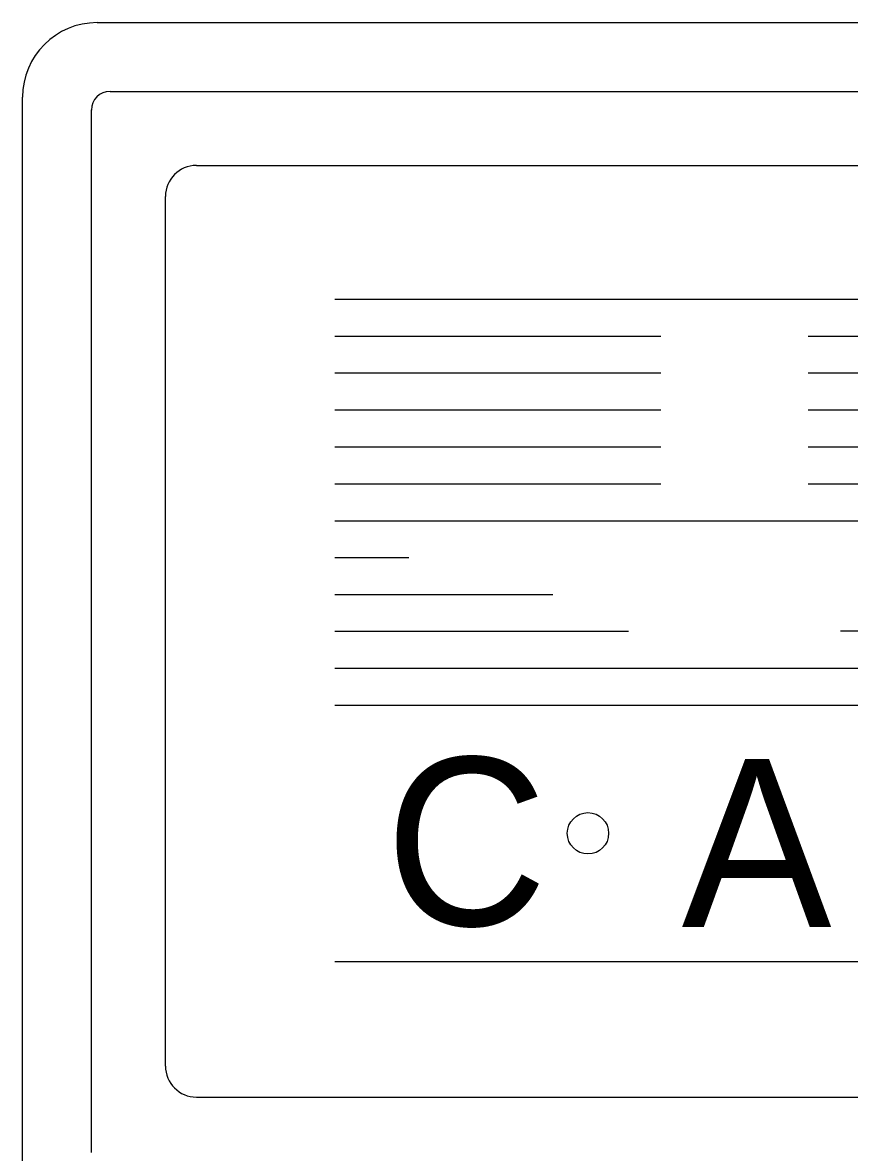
# Model space of a CAD drawing. Extents: x 22369.6 to 22389.4, y 22369.6 to 22386.
# Drawn here: x 22382.3945 to 22382.6384, y 22370.3499 to 22370.6833 of the extents above; entities that cross this region are included whole.
import ezdxf

# ---------------------------------------------------------------- set-up
doc = ezdxf.new("R2010")
doc.units = 0
for name, color, linetype in [('Level 2', 7, 'Continuous'), ('Level 3', 7, 'Continuous'), ('Level 5', 7, 'Continuous')]:
    doc.layers.add(name, color=color, linetype=linetype)

msp = doc.modelspace()

# ---------------------------------------------------------------- linework, layer by layer
at = {"layer": 'Level 2'}
for p, q in [((22382.44577, 22370.64113), (22382.76119, 22370.64113)), ((22382.4366, 22370.37534), (22382.4366, 22370.63197)), ((22382.44577, 22370.36618), (22382.76119, 22370.36618))]:
    msp.add_line(p, q, dxfattribs=at)
msp.add_circle((22382.56129, 22370.44403), 0.0061, dxfattribs=at)
for centre, start, end in [((22382.44575, 22370.63195), 90, 180), ((22382.44575, 22370.37535), 180, 270)]:
    msp.add_arc(centre, 0.00916, start, end, dxfattribs=at)
at = {"layer": 'Level 3'}
for p, q in [((22382.41648, 22370.68326), (22382.79048, 22370.68326)), ((22382.42027, 22370.66297), (22382.78631, 22370.66297)), ((22382.39448, 22370.34605), (22382.39448, 22370.66126)), ((22382.41477, 22370.34988), (22382.41477, 22370.65747))]:
    msp.add_line(p, q, dxfattribs=at)
for centre, radius in [((22382.41646, 22370.66125), 0.022), ((22382.42026, 22370.65745), 0.0055)]:
    msp.add_arc(centre, radius, 90, 180, dxfattribs=at)
at = {"layer": 'Level 5'}
for p, q in [((22382.48664, 22370.60168), (22382.72248, 22370.60168)), ((22382.48664, 22370.59076), (22382.58277, 22370.59076)), ((22382.62631, 22370.59076), (22382.72248, 22370.59076)), ((22382.48664, 22370.57988), (22382.58277, 22370.57988)), ((22382.62631, 22370.57988), (22382.72248, 22370.57988)), ((22382.48664, 22370.56901), (22382.58277, 22370.56901)), ((22382.62631, 22370.56901), (22382.72248, 22370.56901)), ((22382.48664, 22370.55809), (22382.58277, 22370.55809)), ((22382.62631, 22370.55809), (22382.72248, 22370.55809)), ((22382.48664, 22370.54718), (22382.58277, 22370.54718)), ((22382.62631, 22370.54718), (22382.72248, 22370.54718)), ((22382.48664, 22370.53626), (22382.72248, 22370.53626)), ((22382.48664, 22370.52543), (22382.50844, 22370.52543)), ((22382.48664, 22370.51451), (22382.55089, 22370.51451)), ((22382.48664, 22370.50363), (22382.57323, 22370.50363)), ((22382.72244, 22370.50363), (22382.63585, 22370.50363)), ((22382.48664, 22370.49272), (22382.72248, 22370.49272)), ((22382.48664, 22370.4818), (22382.72248, 22370.4818)), ((22382.48664, 22370.40618), (22382.72289, 22370.40618))]:
    msp.add_line(p, q, dxfattribs=at)

# ---------------------------------------------------------------- texts
for s, p in [('C', (22382.50144, 22370.4168)), ('A', (22382.58894, 22370.41638))]:
    msp.add_text(s, height=0.04959, dxfattribs=at).set_placement(p)

doc.saveas('drawing.dxf')
